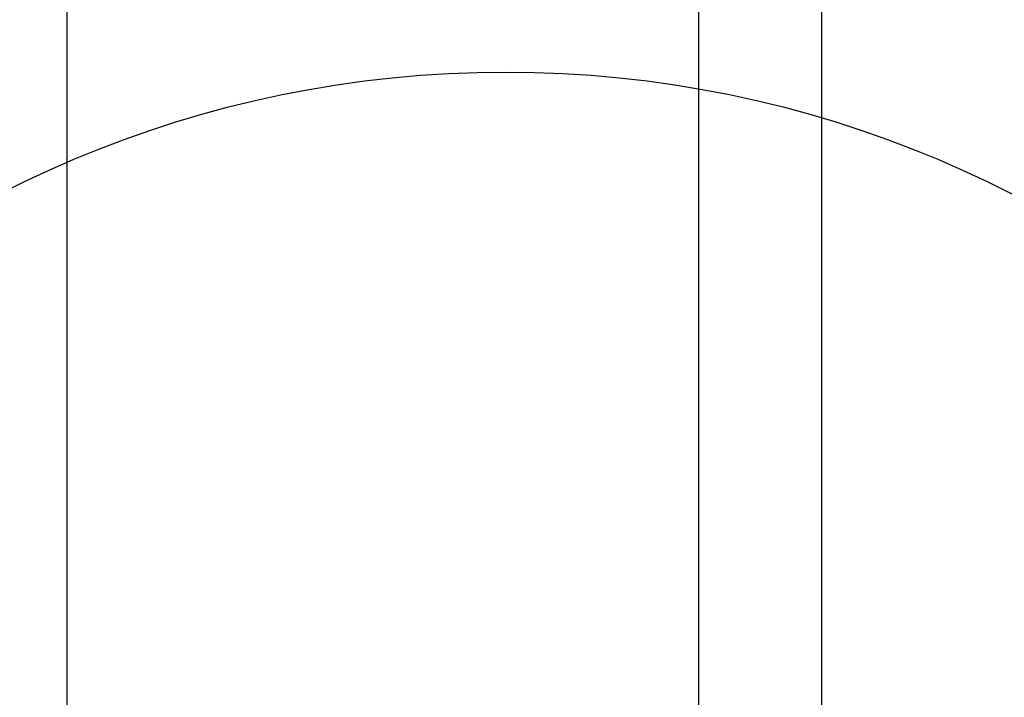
# Model space of a CAD drawing. Extents: x -7650383 to 4934791, y -114316 to 1826789.
# Tile 308 of 328: x 2145679 to 2145999, y 44910 to 45131. Entities that reach past the tile are written whole.
import ezdxf

# ---------------------------------------------------------------- set-up
doc = ezdxf.new("R2010")
doc.units = 0
doc.header["$LTSCALE"] = 800
doc.header["$MEASUREMENT"] = 0
doc.layers.add('KEY PLAN', color=251, linetype='CONTINUOUS')

# ---------------------------------------------------------------- blocks, each defined once
blk = doc.blocks.new('UTCOMBINE')
at = {"layer": 'KEY PLAN'}
for p, q in [((-718155.24, 44372.55, 0), (-718155.24, 42972.56, 0)), ((-718155.24, 44372.55, 0), (-718155.24, 42972.56, 0)), ((-718115.18, 44372.55, 0), (-718115.18, 42972.56, 0)), ((-717909.57, 44029.91, 0), (-717909.57, 42927.56, 0)), ((-717909.57, 44029.91, 0), (-717909.57, 42927.56, 0)), ((-717909.57, 44029.91, 0), (-717909.57, 42927.56, 0)), ((-717909.57, 44029.91, 0), (-717909.57, 42927.56, 0))]:
    blk.add_line(p, q, dxfattribs=at)
blk.add_circle((-718052.39, 43961.39, 0), 361.31, dxfattribs=at)

msp = doc.modelspace()

# ---------------------------------------------------------------- block references
at = {"layer": 'KEY PLAN', "rotation": 180}
msp.add_blockref('UTCOMBINE', (1427784.7, 88713.58, 0), dxfattribs=at)

doc.saveas('drawing.dxf')
